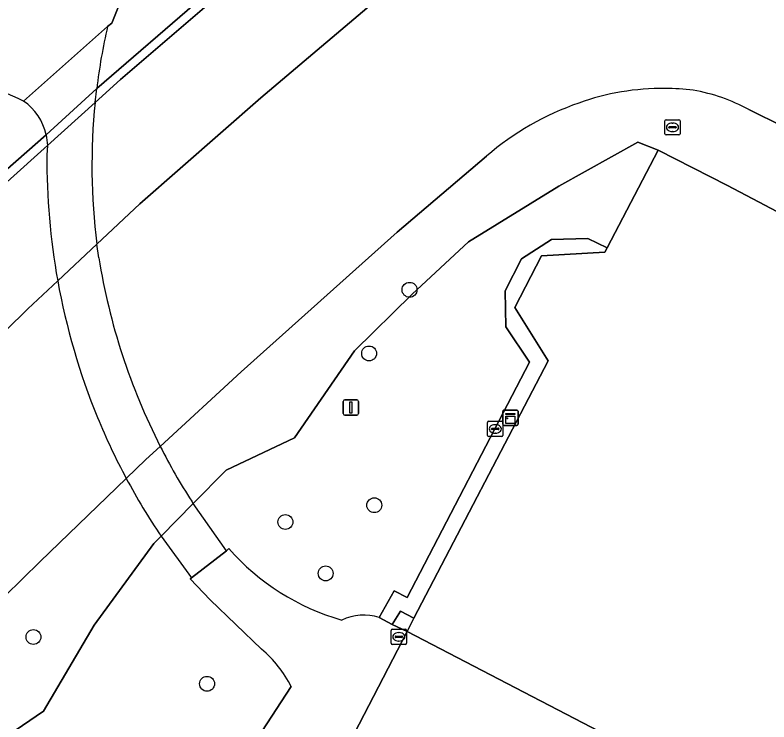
# Model space of a CAD drawing. Extents: x 161087 to 161926, y 382572 to 383873.
# Drawn here: x 161536.69 to 161586.22, y 382817.85 to 382864.26 of the extents above; entities that cross this region are included whole.
import ezdxf

# ---------------------------------------------------------------- set-up
doc = ezdxf.new("R2010")
doc.units = 0
for name, color, linetype in [('IMGEO_Boom', 7, 'Continuous'), ('IMGEO_Dek', 7, 'Continuous'), ('IMGEO_Groenvoorziening', 7, 'Continuous'), ('IMGEO_Kast', 7, 'Continuous'), ('IMGEO_Lichtmast', 7, 'Continuous'), ('IMGEO_Muur', 7, 'Continuous'), ('IMGEO_Oever', 7, 'Continuous'), ('IMGEO_Pand', 7, 'Continuous'), ('IMGEO_Rioolput', 7, 'Continuous'), ('IMGEO_Voetpad_gesloten', 7, 'Continuous'), ('IMGEO_Voetpad_open', 7, 'Continuous'), ('IMGEO_Waterloop', 7, 'Continuous')]:
    doc.layers.add(name, color=color, linetype=linetype)

msp = doc.modelspace()

# ---------------------------------------------------------------- linework, layer by layer
at = {"layer": 'IMGEO_Boom'}
for centre in [(161562.607, 382846.221), (161559.952, 382842.042), (161560.291, 382832.078), (161554.452, 382830.976), (161557.095, 382827.598), (161537.895, 382823.426), (161549.305, 382820.35)]:
    msp.add_circle(centre, 0.489, dxfattribs=at)
at = {"layer": 'IMGEO_Dek'}
for points in [[(161542.765, 382863.522), (161537.242, 382858.61)], [(161541.947, 382858.526), (161542.048, 382859.43)], [(161538.73, 382856.405), (161538.818, 382855.702), (161538.779, 382855.072)], [(161542.194, 382848.322), (161542.067, 382849.229)], [(161546.278, 382830.041), (161548.27, 382827.319), (161550.57, 382829.077), (161548.394, 382832.187), (161548.291, 382832.334)]]:
    msp.add_lwpolyline(points, dxfattribs=at)
for centre, radius, start, end in [((161582.274, 382854.49), 40.528, 167.1237, 172.9994), ((161535.186, 382855.618), 3.631, 12.5229, 55.5024), ((161582.491, 382854.4), 40.754, 174.1894, 187.2896), ((161583.379, 382854.742), 44.602, 179.5764, 190.2313), ((161583.629, 382854.967), 41.965, 189.1112, 206.9657), ((161583.259, 382854.712), 44.478, 190.2211, 202.2876), ((161582.252, 382854.314), 43.395, 202.3052, 208.1698), ((161583.238, 382854.741), 41.513, 206.9324, 212.6669), ((161582.893, 382854.676), 44.131, 208.1905, 213.9326)]:
    msp.add_arc(centre, radius, start, end, dxfattribs=at)
at = {"layer": 'IMGEO_Groenvoorziening'}
for points in [[(161512.995, 382832.094), (161513.289, 382831.881), (161515.22, 382833.828), (161516.631, 382835.25), (161518.446, 382837.079), (161520.975, 382839.628), (161530.916, 382849.281), (161535.447, 382853.538), (161538.73, 382856.405), (161542.048, 382859.43), (161548.964, 382865.419), (161558.875, 382873.914)], [(161543.925, 382865.931), (161543.05, 382863.732), (161542.765, 382863.522), (161537.242, 382858.61)], [(161560.622, 382824.701), (161561.603, 382826.465), (161562.455, 382826.028), (161570.498, 382841.464), (161568.945, 382843.787), (161568.884, 382846.149), (161569.962, 382848.247), (161571.946, 382849.536), (161574.324, 382849.599), (161575.603, 382848.985), (161578.943, 382855.382), (161577.604, 382855.911), (161572.424, 382853.034), (161566.474, 382849.373), (161562.781, 382845.94), (161559.002, 382842.214), (161555.053, 382836.506), (161550.559, 382834.385), (161548.394, 382832.187), (161546.278, 382830.041), (161545.807, 382829.562), (161541.884, 382824.196), (161538.564, 382818.562), (161531.754, 382813.944)], [(161552.876, 382822.62), (161549.499, 382825.868), (161548.183, 382827.253), (161548.27, 382827.319), (161550.57, 382829.077), (161550.727, 382829.236)], [(161544.208, 382803.898), (161554.832, 382820.163)]]:
    msp.add_lwpolyline(points, dxfattribs=at)
for centre, radius, start, end in [((161530.629, 382845.869), 14.355, 62.5684, 87.1238), ((161562.527, 382839.66), 15.745, 221.456, 253.8924), ((161559.597, 382821.591), 3.274, 71.7564, 116.0477), ((161548.115, 382816.822), 7.502, 26.4416, 50.6045)]:
    msp.add_arc(centre, radius, start, end, dxfattribs=at)
at = {"layer": 'IMGEO_Kast'}
for p, q in [((161568.739, 382837.394), (161568.739, 382838.235)), ((161568.739, 382838.235), (161568.739, 382837.394)), ((161568.814, 382838.319), (161569.655, 382838.319)), ((161569.655, 382838.319), (161568.814, 382838.319)), ((161569.739, 382838.244), (161569.739, 382837.403)), ((161569.739, 382837.403), (161569.739, 382838.244)), ((161569.664, 382837.319), (161568.823, 382837.319)), ((161568.823, 382837.319), (161569.664, 382837.319))]:
    msp.add_line(p, q, dxfattribs=at)
for points in [[(161568.934, 382838.109), (161569.534, 382838.109), (161569.534, 382838.024), (161568.934, 382838.024), (161568.934, 382838.109)], [(161568.934, 382837.934), (161569.534, 382837.934), (161569.534, 382837.445), (161568.934, 382837.445), (161568.934, 382837.934)]]:
    msp.add_lwpolyline(points, dxfattribs=at)
msp.add_circle((161569.018, 382837.783), 0.0377, dxfattribs=at)
for centre, start, end in [((161568.817, 382838.241), 92.4484, 184.2845), ((161568.817, 382838.241), 92.4484, 184.2845), ((161569.661, 382838.241), 2.4484, 94.2845), ((161569.661, 382838.241), 2.4484, 94.2845), ((161568.817, 382837.397), 182.4484, 274.2845), ((161568.817, 382837.397), 182.4484, 274.2845), ((161569.661, 382837.397), 272.4484, 4.2845), ((161569.661, 382837.397), 272.4484, 4.2845)]:
    msp.add_arc(centre, 0.0779, start, end, dxfattribs=at)
at = {"layer": 'IMGEO_Lichtmast'}
for p, q in [((161558.257, 382838.094), (161558.257, 382838.894)), ((161558.257, 382838.894), (161558.257, 382838.094)), ((161558.357, 382838.994), (161559.147, 382838.994)), ((161559.147, 382838.994), (161558.357, 382838.994)), ((161559.247, 382838.894), (161559.247, 382838.094)), ((161559.247, 382838.094), (161559.247, 382838.894)), ((161559.147, 382837.994), (161558.357, 382837.994)), ((161558.357, 382837.994), (161559.147, 382837.994))]:
    msp.add_line(p, q, dxfattribs=at)
msp.add_lwpolyline([(161558.677, 382838.869), (161558.827, 382838.869), (161558.827, 382838.119), (161558.677, 382838.119), (161558.677, 382838.869)], dxfattribs=at)
for centre, start, end in [((161558.357, 382838.894), 90, 180), ((161558.357, 382838.894), 90, 180), ((161559.147, 382838.894), 0, 90), ((161559.147, 382838.894), 360, 90), ((161558.357, 382838.094), 180, 270), ((161558.357, 382838.094), 180, 270), ((161559.147, 382838.094), 270, 0), ((161559.147, 382838.094), 270, 0)]:
    msp.add_arc(centre, 0.1, start, end, dxfattribs=at)
at = {"layer": 'IMGEO_Muur'}
for points in [[(161536.164, 382853.306), (161538.818, 382855.702), (161541.947, 382858.526), (161543.617, 382860.035), (161559.248, 382873.449), (161568.227, 382880.509), (161567.642, 382881.299), (161558.713, 382874.189), (161558.875, 382873.914), (161548.964, 382865.419), (161542.048, 382859.43), (161538.73, 382856.405), (161535.447, 382853.538)], [(161561.469, 382824.255), (161562.009, 382825.123), (161562.901, 382824.651)], [(161562.444, 382823.775), (161561.469, 382824.255)]]:
    msp.add_lwpolyline(points, dxfattribs=at)
at = {"layer": 'IMGEO_Oever'}
for points in [[(161613.505, 382899.592), (161599.545, 382897.769), (161591.953, 382895.257), (161578.519, 382887.875), (161572.18, 382883.579), (161571.715, 382883.264), (161568.227, 382880.509), (161559.248, 382873.449), (161543.617, 382860.035), (161541.947, 382858.526), (161538.818, 382855.702), (161536.164, 382853.306), (161527.937, 382845.575), (161518.926, 382836.727), (161512.039, 382829.68), (161505.408, 382822.646), (161507.239, 382821.005), (161510.569, 382824.601), (161512.277, 382822.95), (161515.38, 382823.252), (161523.203, 382830.903), (161537.516, 382844.98)], [(161537.516, 382844.98), (161539.487, 382846.82), (161542.067, 382849.229), (161544.891, 382851.866), (161552.839, 382858.822), (161561.52, 382866.175), (161575.384, 382877.222), (161586.405, 382885.421), (161598.497, 382893.595)], [(161541.884, 382824.196), (161545.807, 382829.562), (161546.278, 382830.041), (161548.394, 382832.187), (161550.559, 382834.385), (161555.053, 382836.506), (161559.002, 382842.214), (161562.781, 382845.94), (161566.474, 382849.373), (161572.424, 382853.034), (161577.604, 382855.911), (161578.943, 382855.382), (161583.497, 382853.062), (161588.405, 382850.482), (161592.033, 382848.574), (161593.402, 382852.247), (161593.908, 382853.604), (161590.281, 382855.397), (161587.195, 382856.923), (161584.909, 382858.053)], [(161567.673, 382854.998), (161561.785, 382850.004), (161551.536, 382840.839), (161546.227, 382835.938), (161545.289, 382835.072), (161543.997, 382833.828), (161538.345, 382828.385), (161531.351, 382821.543), (161525.404, 382815.787), (161523.433, 382814.044), (161522.806, 382812.198), (161519.169, 382807.271), (161519.873, 382806.655), (161519.107, 382805.843), (161520.913, 382804.24), (161528.275, 382812.282), (161531.754, 382813.944), (161538.564, 382818.562), (161541.884, 382824.196)]]:
    msp.add_lwpolyline(points, dxfattribs=at)
for centre, radius, start, end in [((161579.262, 382843.079), 16.368, 89.4997, 109.7168), ((161579.276, 382843.335), 16.111, 82.9586, 89.541), ((161579.304, 382847.829), 11.66, 61.2662, 80.3855), ((161579.725, 382841.06), 18.426, 108.9548, 130.8498)]:
    msp.add_arc(centre, radius, start, end, dxfattribs=at)
at = {"layer": 'IMGEO_Pand'}
msp.add_lwpolyline([(161588.405, 382850.482), (161583.497, 382853.062), (161578.943, 382855.382), (161575.603, 382848.985), (161575.448, 382848.688), (161571.273, 382848.443), (161569.528, 382845.064), (161571.722, 382841.549), (161562.901, 382824.651), (161562.444, 382823.775), (161598.146, 382805.236)], dxfattribs=at)
at = {"layer": 'IMGEO_Rioolput'}
for p, q in [((161579.387, 382856.466), (161579.387, 382857.318)), ((161579.462, 382857.392), (161580.314, 382857.392)), ((161579.875, 382857.172), (161579.9, 382857.172)), ((161580.388, 382857.318), (161580.388, 382856.466)), ((161579.646, 382856.886), (161579.646, 382856.898)), ((161580.084, 382856.849), (161579.686, 382856.849)), ((161579.689, 382856.935), (161580.087, 382856.935)), ((161579.898, 382856.612), (161579.873, 382856.612)), ((161580.13, 382856.898), (161580.13, 382856.886)), ((161580.314, 382856.392), (161579.462, 382856.392)), ((161567.741, 382836.661), (161567.741, 382837.513)), ((161567.816, 382837.587), (161568.668, 382837.587)), ((161568.229, 382837.367), (161568.254, 382837.367)), ((161568.742, 382837.513), (161568.742, 382836.661)), ((161568, 382837.081), (161568, 382837.093)), ((161568.438, 382837.044), (161568.04, 382837.044)), ((161568.043, 382837.13), (161568.441, 382837.13)), ((161568.252, 382836.807), (161568.227, 382836.807)), ((161568.484, 382837.093), (161568.484, 382837.081)), ((161568.668, 382836.587), (161567.816, 382836.587)), ((161561.405, 382823.009), (161561.405, 382823.861)), ((161561.48, 382823.935), (161562.332, 382823.935)), ((161562.406, 382823.861), (161562.406, 382823.009)), ((161561.664, 382823.429), (161561.664, 382823.441)), ((161562.102, 382823.392), (161561.704, 382823.392)), ((161561.707, 382823.478), (161562.105, 382823.478)), ((161561.893, 382823.715), (161561.918, 382823.715)), ((161562.148, 382823.441), (161562.148, 382823.429)), ((161562.332, 382822.935), (161561.48, 382822.935)), ((161561.916, 382823.155), (161561.891, 382823.155))]:
    msp.add_line(p, q, dxfattribs=at)
for points in [[(161579.387, 382856.466), (161579.387, 382857.318)], [(161579.462, 382857.392), (161580.314, 382857.392)], [(161580.388, 382857.318), (161580.388, 382856.466)], [(161580.314, 382856.392), (161579.462, 382856.392)], [(161567.741, 382836.661), (161567.741, 382837.513)], [(161567.816, 382837.587), (161568.668, 382837.587)], [(161568.742, 382837.513), (161568.742, 382836.661)], [(161568.668, 382836.587), (161567.816, 382836.587)], [(161561.405, 382823.009), (161561.405, 382823.861)], [(161561.48, 382823.935), (161562.332, 382823.935)], [(161562.406, 382823.861), (161562.406, 382823.009)], [(161562.332, 382822.935), (161561.48, 382822.935)]]:
    msp.add_lwpolyline(points, dxfattribs=at)
for centre, radius, start, end in [((161579.464, 382857.316), 0.0765, 91.552, 178.448), ((161579.464, 382857.316), 0.0765, 91.552, 178.448), ((161580.312, 382857.316), 0.0765, 1.552, 88.448), ((161580.312, 382857.316), 0.0765, 1.552, 88.448), ((161579.464, 382856.468), 0.0765, 181.552, 268.448), ((161579.464, 382856.468), 0.0765, 181.552, 268.448), ((161579.686, 382856.895), 0.0403, 85.8775, 175.7526), ((161579.683, 382856.885), 0.0366, 178.938, 274.7102), ((161580.087, 382856.892), 0.043, 264.8664, 352.4533), ((161580.091, 382856.897), 0.0386, 1.7309, 96.639), ((161580.312, 382856.468), 0.0765, 271.552, 358.448), ((161580.312, 382856.468), 0.0765, 271.552, 358.448), ((161567.818, 382837.511), 0.0765, 91.552, 178.448), ((161567.818, 382837.511), 0.0765, 91.552, 178.448), ((161568.666, 382837.511), 0.0765, 1.552, 88.448), ((161568.666, 382837.511), 0.0765, 1.552, 88.448), ((161567.818, 382836.663), 0.0765, 181.552, 268.448), ((161567.818, 382836.663), 0.0765, 181.552, 268.448), ((161568.04, 382837.09), 0.0403, 85.8775, 175.7526), ((161568.037, 382837.08), 0.0366, 178.938, 274.7102), ((161568.441, 382837.087), 0.043, 264.8664, 352.4533), ((161568.445, 382837.092), 0.0386, 1.7309, 96.639), ((161568.666, 382836.663), 0.0765, 271.552, 358.448), ((161568.666, 382836.663), 0.0765, 271.552, 358.448), ((161561.482, 382823.859), 0.0765, 91.552, 178.448), ((161561.482, 382823.859), 0.0765, 91.552, 178.448), ((161562.33, 382823.859), 0.0765, 1.552, 88.448), ((161562.33, 382823.859), 0.0765, 1.552, 88.448), ((161561.704, 382823.438), 0.0403, 85.8775, 175.7526), ((161561.701, 382823.428), 0.0366, 178.938, 274.7102), ((161562.105, 382823.435), 0.043, 264.8664, 352.4533), ((161562.109, 382823.44), 0.0386, 1.7309, 96.639), ((161561.482, 382823.011), 0.0765, 181.552, 268.448), ((161561.482, 382823.011), 0.0765, 181.552, 268.448), ((161562.33, 382823.011), 0.0765, 271.552, 358.448), ((161562.33, 382823.011), 0.0765, 271.552, 358.448)]:
    msp.add_arc(centre, radius, start, end, dxfattribs=at)
for centre, major_axis, ratio, start_param, end_param in [((161579.874, 382856.892), (-0.387, 0.002), 0.722429, 4.712389, 7.853982), ((161579.899, 382856.892), (-0.39, 0.002), 0.717154, 1.570796, 4.712389), ((161568.228, 382837.087), (-0.387, 0.002), 0.722429, 4.712389, 7.853982), ((161568.253, 382837.087), (-0.39, 0.002), 0.717154, 1.570796, 4.712389), ((161561.892, 382823.435), (-0.387, 0.002), 0.722429, 4.712389, 7.853982), ((161561.917, 382823.435), (-0.39, 0.002), 0.717154, 1.570796, 4.712389)]:
    msp.add_ellipse(centre, major_axis=major_axis, ratio=ratio, start_param=start_param, end_param=end_param, dxfattribs=at)
at = {"layer": 'IMGEO_Voetpad_gesloten'}
for points in [[(161537.242, 382858.61), (161542.765, 382863.522), (161543.05, 382863.732), (161543.925, 382865.931)], [(161542.765, 382863.522), (161537.242, 382858.61)], [(161541.947, 382858.526), (161542.048, 382859.43)], [(161538.73, 382856.405), (161538.818, 382855.702), (161538.779, 382855.072)], [(161542.194, 382848.322), (161542.067, 382849.229)], [(161546.278, 382830.041), (161548.27, 382827.319), (161550.57, 382829.077), (161548.394, 382832.187), (161548.291, 382832.334)], [(161550.727, 382829.236), (161550.57, 382829.077), (161548.27, 382827.319), (161548.183, 382827.253), (161549.499, 382825.868), (161552.876, 382822.62)], [(161551.274, 382806.323), (161552.189, 382807.791), (161558.996, 382817.102), (161562.444, 382823.775), (161561.469, 382824.255), (161560.622, 382824.701)], [(161554.832, 382820.163), (161544.208, 382803.898)]]:
    msp.add_lwpolyline(points, dxfattribs=at)
for centre, radius, start, end in [((161582.274, 382854.49), 40.528, 167.1237, 172.9994), ((161530.629, 382845.869), 14.355, 62.5684, 87.1238), ((161535.186, 382855.618), 3.631, 12.5229, 55.5024), ((161582.491, 382854.4), 40.754, 174.1894, 187.2896), ((161583.379, 382854.742), 44.602, 179.5764, 190.2313), ((161583.629, 382854.967), 41.965, 189.1112, 206.9657), ((161583.259, 382854.712), 44.478, 190.2211, 202.2876), ((161582.252, 382854.314), 43.395, 202.3052, 208.1698), ((161583.238, 382854.741), 41.513, 206.9324, 212.6669), ((161582.893, 382854.676), 44.131, 208.1905, 213.9326), ((161562.527, 382839.66), 15.745, 221.456, 253.8924), ((161559.597, 382821.591), 3.274, 71.7564, 116.0477), ((161548.115, 382816.822), 7.502, 26.4416, 50.6045)]:
    msp.add_arc(centre, radius, start, end, dxfattribs=at)
at = {"layer": 'IMGEO_Voetpad_open'}
for points in [[(161575.603, 382848.985), (161574.324, 382849.599), (161571.946, 382849.536), (161569.962, 382848.247), (161568.884, 382846.149), (161568.945, 382843.787), (161570.498, 382841.464), (161562.455, 382826.028), (161561.603, 382826.465), (161560.622, 382824.701), (161561.469, 382824.255), (161562.009, 382825.123), (161562.901, 382824.651), (161571.722, 382841.549), (161569.528, 382845.064), (161571.273, 382848.443), (161575.448, 382848.688)], [(161562.444, 382823.775), (161562.901, 382824.651), (161562.009, 382825.123), (161561.469, 382824.255)]]:
    msp.add_lwpolyline(points, close=True, dxfattribs=at)
msp.add_lwpolyline([(161579.839, 382806.277), (161594.661, 382798.561), (161596.776, 382788.886), (161596.977, 382788.345), (161602.65, 382790.116), (161599.177, 382801.028), (161607.431, 382816.867), (161604.916, 382818.184), (161598.146, 382805.236), (161562.444, 382823.775), (161558.996, 382817.102), (161573.582, 382809.546)], dxfattribs=at)
at = {"layer": 'IMGEO_Waterloop'}
for points in [[(161598.497, 382893.595), (161586.405, 382885.421), (161575.384, 382877.222), (161561.52, 382866.175), (161552.839, 382858.822), (161544.891, 382851.866), (161542.067, 382849.229), (161539.487, 382846.82), (161537.516, 382844.98), (161523.203, 382830.903), (161515.38, 382823.252), (161512.277, 382822.95), (161507.564, 382817.89)], [(161584.909, 382858.053), (161587.195, 382856.923), (161590.281, 382855.397), (161602.286, 382888.095), (161635.013, 382876.079), (161633.585, 382872.234), (161633.744, 382872.175), (161626.48, 382852.561), (161636.721, 382848.778), (161642.054, 382850.528)], [(161510.861, 382798.2), (161512.379, 382799.859), (161514.799, 382802.505), (161515.68, 382803.468), (161517.032, 382804.946), (161518.253, 382806.281), (161518.457, 382806.504), (161519.169, 382807.271), (161522.806, 382812.198), (161523.433, 382814.044), (161525.404, 382815.787), (161531.351, 382821.543), (161538.345, 382828.385), (161543.997, 382833.828), (161545.289, 382835.072), (161546.227, 382835.938), (161551.536, 382840.839), (161561.785, 382850.004), (161567.673, 382854.998)]]:
    msp.add_lwpolyline(points, dxfattribs=at)
for centre, radius, start, end in [((161579.262, 382843.079), 16.368, 89.4997, 109.7168), ((161579.276, 382843.335), 16.111, 82.9586, 89.541), ((161579.304, 382847.829), 11.66, 61.2662, 80.3855), ((161579.725, 382841.06), 18.426, 108.9548, 130.8498)]:
    msp.add_arc(centre, radius, start, end, dxfattribs=at)

doc.saveas('drawing.dxf')
